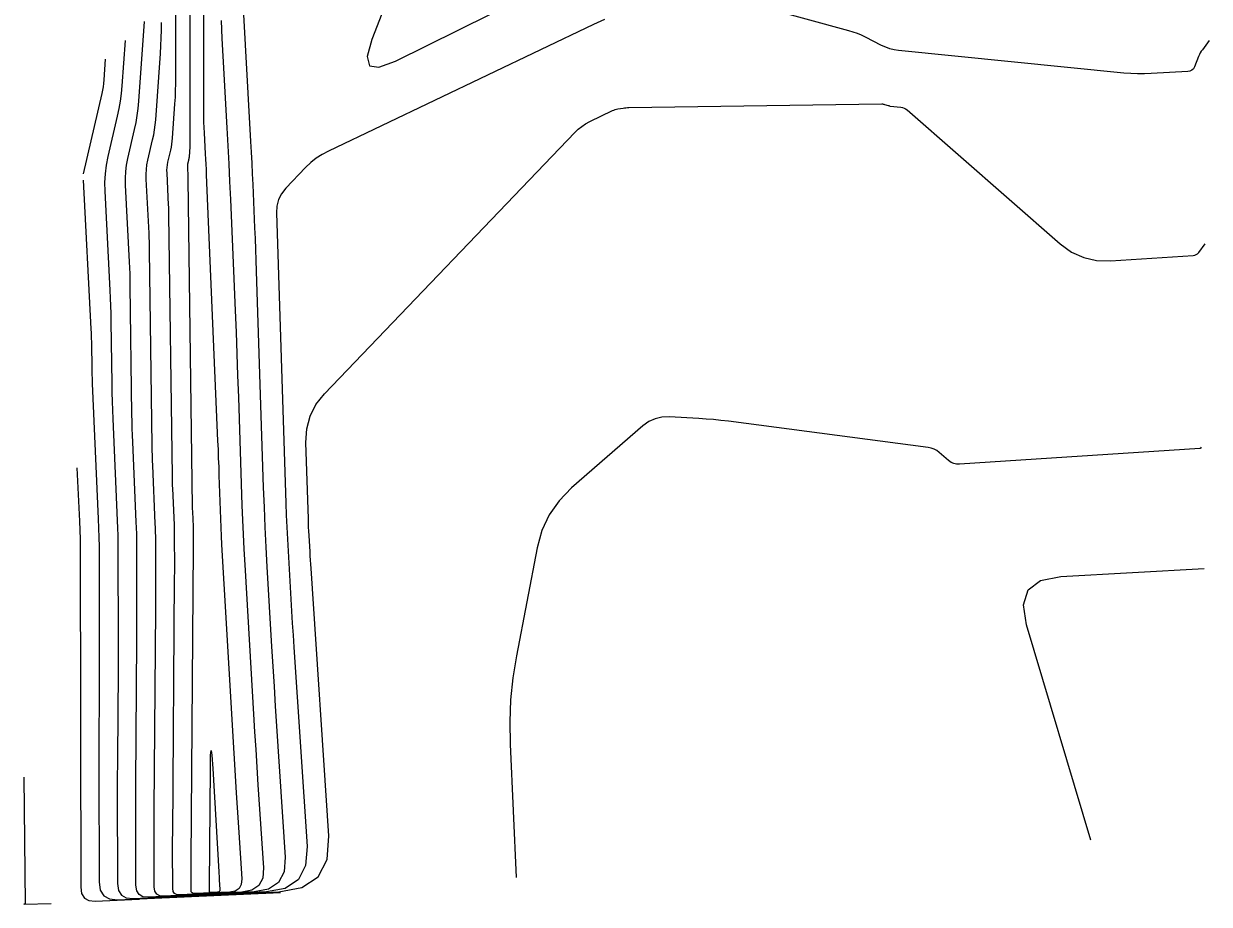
# Model space of a CAD drawing. Extents: x 1768942 to 1774819, y 723037 to 732099.
# Drawn here: x 1770906.2 to 1771069.6, y 723039.4 to 723160.8 of the extents above; entities that cross this region are included whole.
import ezdxf

# ---------------------------------------------------------------- set-up
doc = ezdxf.new("R2010")
doc.units = 0
doc.layers.add('R_Contours', color=7, linetype='Continuous')

msp = doc.modelspace()

# ---------------------------------------------------------------- linework, layer by layer
at = {"layer": 'R_Contours'}
for points in [[(1770930.91, 723189.85), (1770930.97, 723148.63), (1770930.97, 723147.9), (1770930.99, 723147.18), (1770931.01, 723146.46), (1770931.05, 723145.73), (1770931.21, 723142.84), (1770931.25, 723142.12), (1770931.29, 723141.4), (1770931.32, 723140.67), (1770931.35, 723139.95), (1770932.92, 723103.28), (1770932.97, 723102.08), (1770933.01, 723100.89), (1770933.06, 723099.69), (1770933.1, 723098.5), (1770933.25, 723093.72), (1770933.3, 723092.53), (1770933.35, 723091.33), (1770933.41, 723090.14), (1770933.47, 723088.95), (1770935.48, 723054.73), (1770935.56, 723053.37), (1770935.64, 723052.01), (1770935.73, 723050.64), (1770935.82, 723049.28), (1770936.24, 723042.89), (1770936.18, 723042.11), (1770935.88, 723041.55), (1770935.35, 723041.19), (1770934.58, 723041.04), (1770929.77, 723040.83), (1770929.55, 723040.85), (1770929.39, 723040.94), (1770929.29, 723041.09), (1770929.26, 723041.32), (1770929.25, 723044.42), (1770929.25, 723044.68), (1770929.25, 723044.94), (1770929.25, 723045.2), (1770929.26, 723045.46), (1770929.59, 723088.51), (1770929.59, 723088.66), (1770929.59, 723088.8), (1770929.59, 723088.95), (1770929.59, 723089.1), (1770929.59, 723090.87), (1770929.59, 723091.02), (1770929.58, 723091.17), (1770929.58, 723091.32), (1770929.57, 723091.46), (1770929.49, 723093.46), (1770929.48, 723093.63), (1770929.47, 723093.81), (1770929.47, 723093.98), (1770929.47, 723094.15), (1770928.87, 723139.33), (1770928.87, 723139.43), (1770928.87, 723139.53), (1770928.87, 723139.63), (1770928.86, 723139.73), (1770928.79, 723141.02), (1770928.79, 723141.13), (1770928.8, 723141.24), (1770928.81, 723141.35), (1770928.83, 723141.46), (1770928.95, 723141.95), (1770928.97, 723142.06), (1770928.99, 723142.18), (1770929.01, 723142.3), (1770929.02, 723142.42), (1770929.12, 723143.81), (1770929.13, 723144.08), (1770929.14, 723144.35), (1770929.15, 723144.63), (1770929.15, 723144.9), (1770929.12, 723186.73)], [(1770933.42, 723161.23), (1770933.51, 723158.76), (1770933.63, 723156.29), (1770934.18, 723146.42), (1770934.32, 723143.95), (1770934.44, 723141.48), (1770934.56, 723139.01), (1770934.67, 723136.54), (1770935.32, 723121.25), (1770935.45, 723118.26), (1770935.56, 723115.27), (1770935.67, 723112.28), (1770935.77, 723109.29), (1770936.17, 723097.33), (1770936.27, 723094.33), (1770936.4, 723091.34), (1770936.55, 723088.36), (1770936.71, 723085.37), (1770937.87, 723065.59), (1770938.02, 723063.15), (1770938.17, 723060.71), (1770938.32, 723058.27), (1770938.48, 723055.83), (1770939.24, 723044.37), (1770939.14, 723042.97), (1770938.6, 723041.95), (1770937.65, 723041.31), (1770936.27, 723041.05), (1770927.64, 723040.66), (1770927.24, 723040.7), (1770926.95, 723040.86), (1770926.78, 723041.14), (1770926.72, 723041.54), (1770926.71, 723047.1), (1770926.71, 723047.57), (1770926.71, 723048.03), (1770926.71, 723048.5), (1770926.72, 723048.97), (1770926.99, 723084.27), (1770926.99, 723084.64), (1770927, 723085), (1770927, 723085.37), (1770927, 723085.74), (1770926.99, 723090.18), (1770926.98, 723090.55), (1770926.98, 723090.92), (1770926.97, 723091.3), (1770926.95, 723091.67), (1770926.73, 723096.67), (1770926.71, 723097.1), (1770926.7, 723097.53), (1770926.69, 723097.96), (1770926.68, 723098.4), (1770926.21, 723134.43), (1770926.2, 723134.77), (1770926.19, 723135.12), (1770926.18, 723135.46), (1770926.16, 723135.81), (1770925.94, 723140.19), (1770925.93, 723140.57), (1770925.95, 723140.95), (1770926, 723141.33), (1770926.07, 723141.71), (1770926.45, 723143.36), (1770926.54, 723143.76), (1770926.61, 723144.16), (1770926.66, 723144.57), (1770926.7, 723144.98), (1770927.03, 723149.72), (1770927.09, 723150.65), (1770927.13, 723151.58), (1770927.15, 723152.51), (1770927.16, 723153.44), (1770927.14, 723174.57)], [(1770935.97, 723171.24), (1770937.46, 723144.54), (1770937.55, 723143.05), (1770937.62, 723141.56), (1770937.69, 723140.08), (1770937.76, 723138.59), (1770938.01, 723132.63), (1770938.07, 723131.15), (1770938.13, 723129.66), (1770938.19, 723128.17), (1770938.24, 723126.68), (1770939.21, 723096.84), (1770939.31, 723094.1), (1770939.43, 723091.35), (1770939.56, 723088.61), (1770939.72, 723085.87), (1770940.36, 723074.9), (1770940.52, 723072.16), (1770940.69, 723069.41), (1770940.86, 723066.67), (1770941.04, 723063.93), (1770942.24, 723045.85), (1770942.09, 723043.83), (1770941.32, 723042.36), (1770939.95, 723041.43), (1770937.96, 723041.06), (1770925.51, 723040.5), (1770924.93, 723040.55), (1770924.52, 723040.78), (1770924.27, 723041.19), (1770924.19, 723041.76), (1770924.17, 723049.78), (1770924.17, 723050.46), (1770924.17, 723051.13), (1770924.18, 723051.8), (1770924.18, 723052.47), (1770924.39, 723080.03), (1770924.4, 723080.62), (1770924.4, 723081.21), (1770924.4, 723081.79), (1770924.4, 723082.38), (1770924.38, 723089.49), (1770924.38, 723090.08), (1770924.37, 723090.68), (1770924.35, 723091.28), (1770924.33, 723091.87), (1770923.97, 723099.87), (1770923.95, 723100.57), (1770923.92, 723101.26), (1770923.91, 723101.95), (1770923.89, 723102.64), (1770923.54, 723129.53), (1770923.53, 723130.11), (1770923.51, 723130.7), (1770923.49, 723131.29), (1770923.47, 723131.88), (1770923.08, 723139.36), (1770923.07, 723140.01), (1770923.1, 723140.67), (1770923.18, 723141.31), (1770923.31, 723141.96), (1770923.96, 723144.77), (1770924.11, 723145.46), (1770924.23, 723146.14), (1770924.32, 723146.84), (1770924.38, 723147.53), (1770925.02, 723156.67), (1770925.09, 723157.74), (1770925.14, 723158.81), (1770925.16, 723159.88), (1770925.17, 723160.95)], [(1770958.77, 723170.45), (1770954.15, 723158.6), (1770953.52, 723156.26), (1770953.85, 723154.99), (1770955.15, 723154.77), (1770957.42, 723155.6), (1770983.63, 723168.61)], [(1771069.59, 723158.45), (1771068.64, 723157.19), (1771068.49, 723156.97), (1771068.35, 723156.75), (1771068.23, 723156.51), (1771068.12, 723156.27), (1771067.56, 723154.85), (1771067.4, 723154.57), (1771067.19, 723154.36), (1771066.93, 723154.23), (1771066.62, 723154.17), (1771061.6, 723153.89), (1771060.65, 723153.85), (1771059.7, 723153.86), (1771058.76, 723153.89), (1771057.81, 723153.97), (1771026.77, 723157.09), (1771026.16, 723157.18), (1771025.57, 723157.33), (1771024.99, 723157.53), (1771024.43, 723157.78), (1771022.22, 723158.91), (1771021.66, 723159.18), (1771021.09, 723159.42), (1771020.51, 723159.62), (1771019.91, 723159.8), (1771003.28, 723164.4)], [(1770986.25, 723161.36), (1770984.71, 723160.68), (1770948.18, 723143.22), (1770947.31, 723142.75), (1770946.5, 723142.22), (1770945.74, 723141.62), (1770945.03, 723140.94), (1770942.31, 723138.09), (1770941.71, 723137.34), (1770941.3, 723136.53), (1770941.06, 723135.64), (1770941.01, 723134.69), (1770942.32, 723094.67), (1770942.38, 723093.02), (1770942.45, 723091.36), (1770942.53, 723089.7), (1770942.62, 723088.05), (1770943.01, 723081.43), (1770943.11, 723079.77), (1770943.21, 723078.12), (1770943.31, 723076.46), (1770943.42, 723074.81), (1770945.24, 723047.32), (1770945.04, 723044.69), (1770944.04, 723042.76), (1770942.24, 723041.56), (1770939.65, 723041.06), (1770923.38, 723040.33), (1770922.63, 723040.41), (1770922.08, 723040.71), (1770921.76, 723041.23), (1770921.65, 723041.99), (1770921.63, 723052.47), (1770921.63, 723053.35), (1770921.63, 723054.22), (1770921.64, 723055.1), (1770921.64, 723055.98), (1770921.79, 723075.79), (1770921.8, 723076.6), (1770921.8, 723077.41), (1770921.8, 723078.21), (1770921.8, 723079.02), (1770921.78, 723088.8), (1770921.78, 723089.62), (1770921.76, 723090.44), (1770921.74, 723091.26), (1770921.71, 723092.08), (1770921.22, 723103.08), (1770921.18, 723104.03), (1770921.15, 723104.98), (1770921.12, 723105.94), (1770921.11, 723106.89), (1770920.88, 723124.62), (1770920.86, 723125.46), (1770920.84, 723126.29), (1770920.81, 723127.12), (1770920.77, 723127.95), (1770920.22, 723138.53), (1770920.21, 723139.46), (1770920.25, 723140.38), (1770920.37, 723141.29), (1770920.55, 723142.2), (1770921.47, 723146.18), (1770921.68, 723147.15), (1770921.84, 723148.13), (1770921.97, 723149.11), (1770922.06, 723150.09), (1770922.83, 723161.07)], [(1770920.15, 723158.47), (1770919.71, 723152.19), (1770919.62, 723151.14), (1770919.48, 723150.1), (1770919.3, 723149.07), (1770919.09, 723148.05), (1770917.78, 723142.45), (1770917.55, 723141.27), (1770917.41, 723140.09), (1770917.34, 723138.9), (1770917.36, 723137.7), (1770918.07, 723124.03), (1770918.12, 723122.95), (1770918.16, 723121.87), (1770918.19, 723120.8), (1770918.21, 723119.72), (1770918.32, 723111.14), (1770918.34, 723109.92), (1770918.37, 723108.71), (1770918.41, 723107.5), (1770918.46, 723106.29), (1770919.08, 723092.28), (1770919.13, 723091.24), (1770919.16, 723090.2), (1770919.17, 723089.15), (1770919.18, 723088.11), (1770919.21, 723075.66), (1770919.21, 723074.64), (1770919.21, 723073.61), (1770919.2, 723072.58), (1770919.2, 723071.55), (1770919.1, 723059.49), (1770919.1, 723058.41), (1770919.09, 723057.32), (1770919.09, 723056.23), (1770919.09, 723055.15), (1770919.11, 723042.21), (1770919.25, 723041.28), (1770919.65, 723040.63), (1770920.32, 723040.26), (1770921.26, 723040.17), (1770941.33, 723041.07), (1770944.54, 723041.68), (1770946.76, 723043.17), (1770948, 723045.54), (1770948.25, 723048.8), (1770945.8, 723085.68), (1770945.76, 723086.25), (1770945.72, 723086.82), (1770945.69, 723087.39), (1770945.66, 723087.96), (1770945.52, 723090.23), (1770945.49, 723090.8), (1770945.46, 723091.37), (1770945.44, 723091.94), (1770945.42, 723092.51), (1770945.07, 723103.04), (1770945.19, 723104.92), (1770945.65, 723106.66), (1770946.47, 723108.27), (1770947.64, 723109.74), (1770982.14, 723145.78), (1770982.6, 723146.23), (1770983.1, 723146.62), (1770983.63, 723146.97), (1770984.2, 723147.28), (1770987.36, 723148.79), (1770987.53, 723148.86), (1770987.71, 723148.93), (1770987.89, 723148.98), (1770988.07, 723149.02), (1770988.82, 723149.15), (1770989.01, 723149.18), (1770989.2, 723149.2), (1770989.39, 723149.21), (1770989.58, 723149.22), (1771024.45, 723149.71), (1771024.55, 723149.71), (1771024.64, 723149.7), (1771024.74, 723149.69), (1771024.83, 723149.66), (1771025.35, 723149.52), (1771025.37, 723149.51), (1771025.4, 723149.51), (1771025.42, 723149.5), (1771025.44, 723149.49), (1771025.53, 723149.44), (1771025.56, 723149.43), (1771025.58, 723149.42), (1771025.61, 723149.41), (1771025.63, 723149.41), (1771027.07, 723149.27), (1771027.31, 723149.22), (1771027.53, 723149.15), (1771027.74, 723149.04), (1771027.93, 723148.89), (1771049.05, 723130.42), (1771050.61, 723129.29), (1771052.28, 723128.53), (1771054.07, 723128.12), (1771055.99, 723128.07), (1771067.36, 723128.82), (1771067.6, 723128.86), (1771067.8, 723128.94), (1771067.99, 723129.07), (1771068.15, 723129.24), (1771069.03, 723130.41)], [(1770914.41, 723140.08), (1770916.99, 723151.14), (1770917.09, 723151.61), (1770917.17, 723152.08), (1770917.23, 723152.55), (1770917.27, 723153.02), (1770917.47, 723155.87)], [(1770914.38, 723139.21), (1770915.44, 723118.72), (1770915.47, 723118.09), (1770915.5, 723117.46), (1770915.51, 723116.83), (1770915.53, 723116.21), (1770915.56, 723113.69), (1770915.57, 723113.07), (1770915.58, 723112.44), (1770915.61, 723111.81), (1770915.63, 723111.18), (1770916.46, 723092.49), (1770916.51, 723091.22), (1770916.55, 723089.95), (1770916.57, 723088.68), (1770916.58, 723087.41), (1770916.61, 723072.16), (1770916.61, 723070.98), (1770916.61, 723069.81), (1770916.61, 723068.63), (1770916.6, 723067.46), (1770916.56, 723062.76), (1770916.55, 723061.59), (1770916.55, 723060.42), (1770916.55, 723059.24), (1770916.55, 723058.07), (1770916.58, 723042.44), (1770916.74, 723041.33), (1770917.22, 723040.55), (1770918.01, 723040.11), (1770919.13, 723040), (1770941.56, 723041.01)], [(1771068.46, 723102.37), (1771068.38, 723102.25), (1771068.36, 723102.24), (1771068.34, 723102.22), (1771068.32, 723102.22), (1771068.3, 723102.21), (1771035.17, 723100.03), (1771034.76, 723100.04), (1771034.37, 723100.13), (1771034, 723100.29), (1771033.66, 723100.54), (1771032.37, 723101.67), (1771032.03, 723101.93), (1771031.66, 723102.13), (1771031.28, 723102.27), (1771030.86, 723102.35), (1771003.31, 723105.96), (1771002.29, 723106.08), (1771001.27, 723106.19), (1771000.25, 723106.27), (1770999.23, 723106.34), (1770995.13, 723106.56), (1770994.14, 723106.53), (1770993.21, 723106.31), (1770992.34, 723105.91), (1770991.53, 723105.33), (1770981.69, 723096.77), (1770979.97, 723095.01), (1770978.6, 723093.05), (1770977.6, 723090.89), (1770976.94, 723088.52), (1770974.1, 723073.6), (1770973.61, 723070.58), (1770973.3, 723067.55), (1770973.17, 723064.5), (1770973.22, 723061.44), (1770974.05, 723043.04)], [(1770913.53, 723099.56), (1770913.86, 723092.17), (1770913.91, 723090.94), (1770913.95, 723089.71), (1770913.97, 723088.48), (1770913.98, 723087.25), (1770914.02, 723066.63), (1770914.02, 723066.32), (1770914.02, 723066.01), (1770914.02, 723065.7), (1770914.02, 723065.39), (1770914.01, 723064.14), (1770914.01, 723063.83), (1770914, 723063.51), (1770914, 723063.2), (1770914, 723062.89), (1770914.04, 723041.72), (1770914.17, 723040.84), (1770914.55, 723040.23), (1770915.18, 723039.88), (1770916.05, 723039.8), (1770922.08, 723040.07)], [(1771053.26, 723048.21), (1771044.41, 723077.88), (1771043.99, 723080.67), (1771044.64, 723082.71), (1771046.34, 723084.01), (1771049.11, 723084.57), (1771068.88, 723085.67)], [(1770906.19, 723056.87), (1770906.39, 723039.44), (1770906.39, 723039.41), (1770906.38, 723039.39), (1770906.36, 723039.38), (1770906.34, 723039.37), (1770906.22, 723039.37), (1770906.2, 723039.36), (1770906.2, 723039.36), (1770906.2, 723039.36), (1770906.23, 723039.36), (1770909.96, 723039.49)]]:
    msp.add_lwpolyline(points, dxfattribs=at)
msp.add_lwpolyline([(1770931.86, 723041), (1770931.82, 723041.01), (1770931.8, 723041.05), (1770931.8, 723041.09), (1770931.79, 723041.73), (1770931.79, 723041.79), (1770931.79, 723041.84), (1770931.79, 723041.89), (1770931.79, 723041.95), (1770931.92, 723058.09), (1770931.95, 723059.94), (1770932.02, 723060.56), (1770932.12, 723059.94), (1770932.25, 723058.09), (1770933.08, 723043.86), (1770933.1, 723043.58), (1770933.11, 723043.3), (1770933.13, 723043.02), (1770933.15, 723042.74), (1770933.24, 723041.42), (1770933.23, 723041.26), (1770933.17, 723041.14), (1770933.06, 723041.07), (1770932.9, 723041.04), (1770931.9, 723040.99)], close=True, dxfattribs=at)

doc.saveas('drawing.dxf')
